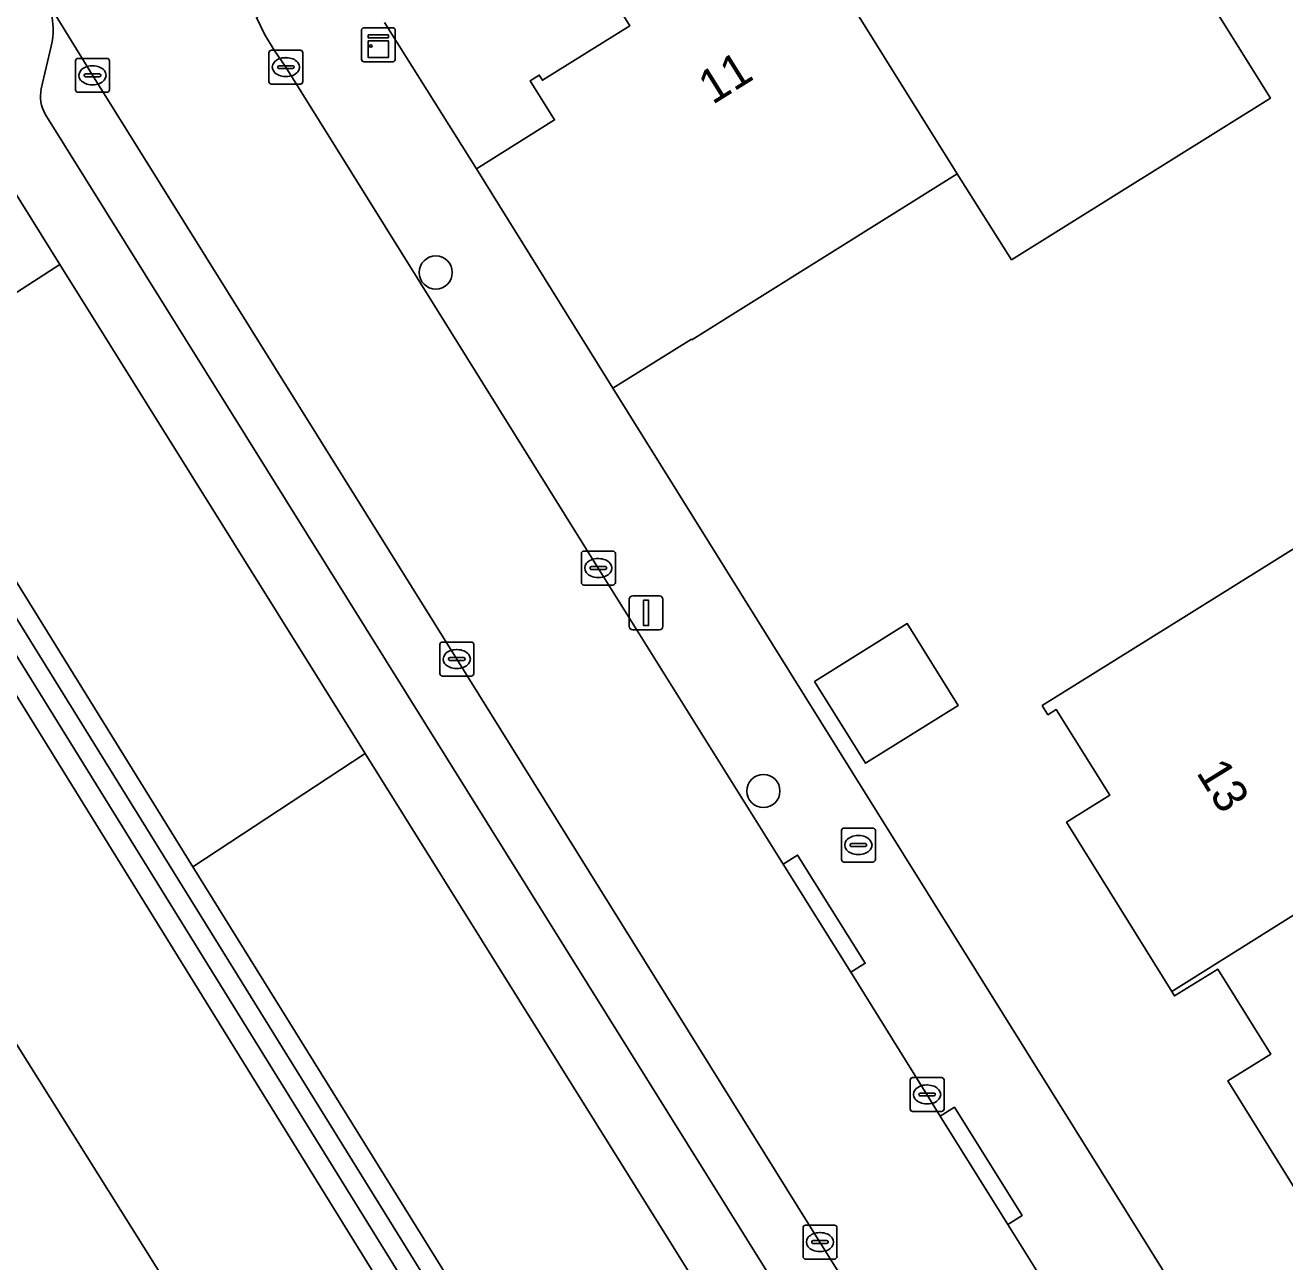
# Model space of a CAD drawing. Extents: x 158835 to 160077, y 386387 to 387778.
# Drawn here: x 159052.11 to 159089.27, y 387005.06 to 387041.53 of the extents above; entities that cross this region are included whole.
import ezdxf

# ---------------------------------------------------------------- set-up
doc = ezdxf.new("R2010")
doc.units = 0
for name, color, linetype in [('IMGEO_Boom', 7, 'Continuous'), ('IMGEO_Brandkraan', 7, 'Continuous'), ('IMGEO_Erf', 7, 'Continuous'), ('IMGEO_Groenvoorziening', 7, 'Continuous'), ('IMGEO_Kast', 7, 'Continuous'), ('IMGEO_Kolk', 7, 'Continuous'), ('IMGEO_Lichtmast', 7, 'Continuous'), ('IMGEO_Loofbos', 7, 'Continuous'), ('IMGEO_Muur', 7, 'Continuous'), ('IMGEO_Pand', 7, 'Continuous'), ('IMGEO_Pand_nummerreeks', 7, 'Continuous'), ('IMGEO_Parkeervlak_open', 7, 'Continuous'), ('IMGEO_Rijbaan_lokaal_gesloten', 7, 'Continuous'), ('IMGEO_Voetpad_open', 7, 'Continuous')]:
    doc.layers.add(name, color=color, linetype=linetype)

msp = doc.modelspace()

# ---------------------------------------------------------------- linework, layer by layer
at = {"layer": 'IMGEO_Boom'}
for centre in [(159064.221, 387034.233), (159073.886, 387018.941)]:
    msp.add_circle(centre, 0.489, dxfattribs=at)
at = {"layer": 'IMGEO_Brandkraan'}
for p, q in [((159076.188, 387016.922), (159076.188, 387017.774)), ((159076.263, 387017.848), (159077.115, 387017.848)), ((159076.676, 387017.628), (159076.701, 387017.628)), ((159077.189, 387017.774), (159077.189, 387016.922)), ((159076.447, 387017.342), (159076.447, 387017.354)), ((159076.885, 387017.305), (159076.487, 387017.305)), ((159076.49, 387017.391), (159076.888, 387017.391)), ((159076.931, 387017.354), (159076.931, 387017.342)), ((159077.115, 387016.848), (159076.263, 387016.848)), ((159076.699, 387017.068), (159076.674, 387017.068))]:
    msp.add_line(p, q, dxfattribs=at)
for points in [[(159076.188, 387016.922), (159076.188, 387017.774)], [(159076.263, 387017.848), (159077.115, 387017.848)], [(159077.189, 387017.774), (159077.189, 387016.922)], [(159077.115, 387016.848), (159076.263, 387016.848)]]:
    msp.add_lwpolyline(points, dxfattribs=at)
for centre, radius, start, end in [((159076.265, 387017.772), 0.0765, 91.552, 178.448), ((159076.265, 387017.772), 0.0765, 91.552, 178.448), ((159077.113, 387017.772), 0.0765, 1.552, 88.448), ((159077.113, 387017.772), 0.0765, 1.552, 88.448), ((159076.487, 387017.351), 0.0403, 85.8775, 175.7526), ((159076.484, 387017.341), 0.0366, 178.938, 274.7102), ((159076.888, 387017.348), 0.043, 264.8664, 352.4533), ((159076.892, 387017.353), 0.0386, 1.7309, 96.639), ((159076.265, 387016.924), 0.0765, 181.552, 268.448), ((159076.265, 387016.924), 0.0765, 181.552, 268.448), ((159077.113, 387016.924), 0.0765, 271.552, 358.448), ((159077.113, 387016.924), 0.0765, 271.552, 358.448)]:
    msp.add_arc(centre, radius, start, end, dxfattribs=at)
for centre, major_axis, ratio, start_param, end_param in [((159076.675, 387017.348), (-0.387, 0.002), 0.722429, 4.712389, 7.853982), ((159076.7, 387017.348), (-0.39, 0.002), 0.717154, 1.570796, 4.712389)]:
    msp.add_ellipse(centre, major_axis=major_axis, ratio=ratio, start_param=start_param, end_param=end_param, dxfattribs=at)
at = {"layer": 'IMGEO_Erf'}
for points in [[(159062.71, 387041.605), (159065.419, 387037.291), (159067.725, 387038.732), (159067.005, 387039.886), (159067.275, 387040.054), (159067.37, 387039.902), (159069.951, 387041.51), (159069.158, 387042.784), (159074.14, 387045.892), (159079.133, 387049.006), (159079.934, 387047.727), (159082.578, 387049.382), (159085.221, 387051.036), (159084.42, 387052.315), (159089.398, 387055.425)], [(159094.861, 387046.679), (159087.251, 387041.923), (159088.84, 387039.38), (159081.208, 387034.61), (159079.6, 387037.141), (159071.774, 387032.25), (159071.762, 387032.269), (159069.441, 387030.819), (159076.524, 387019.468), (159125.496, 386940.988)], [(159059.05, 387000), (159042.882, 387025.766), (159042.317, 387026.665), (159040.771, 387029.129), (159037.285, 387026.957), (159033.066, 387024.328), (159031.623, 387024.617), (159027.668, 387025.411), (159027.528, 387024.712), (159027.026, 387022.211), (159000.26, 387005.681)], [(159090.694, 387005.404), (159087.581, 387010.391), (159088.851, 387011.184), (159087.287, 387013.69), (159086.017, 387012.897), (159085.933, 387013.032), (159082.83, 387018.024), (159084.102, 387018.817), (159082.526, 387021.343), (159082.28, 387021.19), (159082.111, 387021.461), (159086.354, 387024.108), (159090.122, 387026.458)]]:
    msp.add_lwpolyline(points, dxfattribs=at)
msp.add_lwpolyline([(159075.394, 387022.175), (159078.129, 387023.881), (159079.634, 387021.468), (159076.899, 387019.762)], close=True, dxfattribs=at)
at = {"layer": 'IMGEO_Groenvoorziening'}
for points in [[(159048.064, 387031.206), (159053.135, 387034.473), (159048.898, 387041.261), (159040.266, 387035.588)], [(159047.544, 387030.967), (159066.743, 387000), (159110.881, 386928.808)], [(159110.881, 386928.808), (159066.743, 387000), (159047.544, 387030.967)], [(159111.422, 386929.098), (159110.699, 386930.263), (159101.209, 386945.557), (159067.427, 387000), (159057.059, 387016.709), (159048.064, 387031.206)], [(159066.053, 387000), (159047.042, 387030.681)], [(159047.042, 387030.681), (159066.053, 387000)], [(159046.571, 387030.271), (159065.319, 387000)]]:
    msp.add_lwpolyline(points, dxfattribs=at)
for points in [[(159062.139, 387020.048), (159053.135, 387034.473), (159048.064, 387031.206), (159057.059, 387016.709)], [(159106.574, 386948.859), (159074.653, 387000), (159062.139, 387020.048), (159057.059, 387016.709), (159067.427, 387000), (159101.209, 386945.557)]]:
    msp.add_lwpolyline(points, close=True, dxfattribs=at)
at = {"layer": 'IMGEO_Kast'}
for p, q in [((159062.029, 387040.525), (159062.029, 387041.366)), ((159062.029, 387041.366), (159062.029, 387040.525)), ((159062.104, 387041.45), (159062.945, 387041.45)), ((159062.945, 387041.45), (159062.104, 387041.45)), ((159063.029, 387041.375), (159063.029, 387040.534)), ((159063.029, 387040.534), (159063.029, 387041.375)), ((159062.954, 387040.45), (159062.113, 387040.45)), ((159062.113, 387040.45), (159062.954, 387040.45))]:
    msp.add_line(p, q, dxfattribs=at)
for points in [[(159062.224, 387041.24), (159062.824, 387041.24), (159062.824, 387041.155), (159062.224, 387041.155), (159062.224, 387041.24)], [(159062.224, 387041.065), (159062.824, 387041.065), (159062.824, 387040.576), (159062.224, 387040.576), (159062.224, 387041.065)]]:
    msp.add_lwpolyline(points, dxfattribs=at)
msp.add_circle((159062.308, 387040.914), 0.0377, dxfattribs=at)
for centre, start, end in [((159062.107, 387041.372), 92.4484, 184.2845), ((159062.107, 387041.372), 92.4484, 184.2845), ((159062.951, 387041.372), 2.4484, 94.2845), ((159062.951, 387041.372), 2.4484, 94.2845), ((159062.107, 387040.528), 182.4484, 274.2845), ((159062.107, 387040.528), 182.4484, 274.2845), ((159062.951, 387040.528), 272.4484, 4.2845), ((159062.951, 387040.528), 272.4484, 4.2845)]:
    msp.add_arc(centre, 0.0779, start, end, dxfattribs=at)
at = {"layer": 'IMGEO_Kolk'}
for p, q in [((159053.67, 387040.549), (159054.522, 387040.549)), ((159059.3, 387039.864), (159059.3, 387040.716)), ((159059.375, 387040.79), (159060.227, 387040.79)), ((159059.788, 387040.57), (159059.813, 387040.57)), ((159060.301, 387040.716), (159060.301, 387039.864)), ((159053.595, 387039.623), (159053.595, 387040.475)), ((159054.083, 387040.329), (159054.108, 387040.329)), ((159054.596, 387040.475), (159054.596, 387039.623)), ((159059.559, 387040.284), (159059.559, 387040.296)), ((159059.997, 387040.247), (159059.599, 387040.247)), ((159059.602, 387040.333), (159060, 387040.333)), ((159060.043, 387040.296), (159060.043, 387040.284)), ((159053.854, 387040.043), (159053.854, 387040.055)), ((159054.292, 387040.006), (159053.894, 387040.006)), ((159053.897, 387040.092), (159054.295, 387040.092)), ((159054.338, 387040.055), (159054.338, 387040.043)), ((159059.811, 387040.01), (159059.786, 387040.01)), ((159054.522, 387039.549), (159053.67, 387039.549)), ((159054.106, 387039.769), (159054.081, 387039.769)), ((159060.227, 387039.79), (159059.375, 387039.79)), ((159068.518, 387025.091), (159068.518, 387025.943)), ((159068.593, 387026.017), (159069.445, 387026.017)), ((159069.006, 387025.797), (159069.031, 387025.797)), ((159069.519, 387025.943), (159069.519, 387025.091)), ((159068.777, 387025.511), (159068.777, 387025.523)), ((159069.215, 387025.474), (159068.817, 387025.474)), ((159068.82, 387025.56), (159069.218, 387025.56)), ((159069.261, 387025.523), (159069.261, 387025.511)), ((159069.445, 387025.017), (159068.593, 387025.017)), ((159069.029, 387025.237), (159069.004, 387025.237)), ((159064.342, 387022.407), (159064.342, 387023.259)), ((159064.417, 387023.333), (159065.269, 387023.333)), ((159064.83, 387023.113), (159064.855, 387023.113)), ((159065.343, 387023.259), (159065.343, 387022.407)), ((159064.601, 387022.827), (159064.601, 387022.839)), ((159065.039, 387022.79), (159064.641, 387022.79)), ((159064.644, 387022.876), (159065.042, 387022.876)), ((159065.085, 387022.839), (159065.085, 387022.827)), ((159064.853, 387022.553), (159064.828, 387022.553)), ((159065.269, 387022.333), (159064.417, 387022.333)), ((159078.289, 387010.492), (159079.141, 387010.492)), ((159078.214, 387009.566), (159078.214, 387010.418)), ((159078.702, 387010.272), (159078.727, 387010.272)), ((159079.215, 387010.418), (159079.215, 387009.566)), ((159078.473, 387009.986), (159078.473, 387009.998)), ((159078.911, 387009.949), (159078.513, 387009.949)), ((159078.516, 387010.035), (159078.914, 387010.035)), ((159078.725, 387009.712), (159078.7, 387009.712)), ((159078.957, 387009.998), (159078.957, 387009.986)), ((159079.141, 387009.492), (159078.289, 387009.492)), ((159075.056, 387005.212), (159075.056, 387006.064)), ((159075.131, 387006.138), (159075.983, 387006.138)), ((159076.057, 387006.064), (159076.057, 387005.212)), ((159075.315, 387005.632), (159075.315, 387005.644)), ((159075.358, 387005.681), (159075.756, 387005.681)), ((159075.544, 387005.918), (159075.569, 387005.918)), ((159075.799, 387005.644), (159075.799, 387005.632)), ((159075.753, 387005.595), (159075.355, 387005.595)), ((159075.567, 387005.358), (159075.542, 387005.358)), ((159075.983, 387005.138), (159075.131, 387005.138))]:
    msp.add_line(p, q, dxfattribs=at)
for points in [[(159053.67, 387040.549), (159054.522, 387040.549)], [(159059.3, 387039.864), (159059.3, 387040.716)], [(159059.375, 387040.79), (159060.227, 387040.79)], [(159060.301, 387040.716), (159060.301, 387039.864)], [(159053.595, 387039.623), (159053.595, 387040.475)], [(159054.596, 387040.475), (159054.596, 387039.623)], [(159054.522, 387039.549), (159053.67, 387039.549)], [(159060.227, 387039.79), (159059.375, 387039.79)], [(159068.518, 387025.091), (159068.518, 387025.943)], [(159068.593, 387026.017), (159069.445, 387026.017)], [(159069.519, 387025.943), (159069.519, 387025.091)], [(159069.445, 387025.017), (159068.593, 387025.017)], [(159064.342, 387022.407), (159064.342, 387023.259)], [(159064.417, 387023.333), (159065.269, 387023.333)], [(159065.343, 387023.259), (159065.343, 387022.407)], [(159065.269, 387022.333), (159064.417, 387022.333)], [(159078.289, 387010.492), (159079.141, 387010.492)], [(159078.214, 387009.566), (159078.214, 387010.418)], [(159079.215, 387010.418), (159079.215, 387009.566)], [(159079.141, 387009.492), (159078.289, 387009.492)], [(159075.056, 387005.212), (159075.056, 387006.064)], [(159075.131, 387006.138), (159075.983, 387006.138)], [(159076.057, 387006.064), (159076.057, 387005.212)], [(159075.983, 387005.138), (159075.131, 387005.138)]]:
    msp.add_lwpolyline(points, dxfattribs=at)
for centre, radius, start, end in [((159053.672, 387040.473), 0.0765, 91.552, 178.448), ((159053.672, 387040.473), 0.0765, 91.552, 178.448), ((159054.52, 387040.473), 0.0765, 1.552, 88.448), ((159054.52, 387040.473), 0.0765, 1.552, 88.448), ((159059.377, 387040.714), 0.0765, 91.552, 178.448), ((159059.377, 387040.714), 0.0765, 91.552, 178.448), ((159060.225, 387040.714), 0.0765, 1.552, 88.448), ((159060.225, 387040.714), 0.0765, 1.552, 88.448), ((159059.599, 387040.293), 0.0403, 85.8775, 175.7526), ((159059.596, 387040.283), 0.0366, 178.938, 274.7102), ((159060, 387040.29), 0.043, 264.8664, 352.4533), ((159060.004, 387040.295), 0.0386, 1.7309, 96.639), ((159053.894, 387040.052), 0.0403, 85.8775, 175.7526), ((159053.891, 387040.042), 0.0366, 178.938, 274.7102), ((159054.295, 387040.049), 0.043, 264.8664, 352.4533), ((159054.299, 387040.054), 0.0386, 1.7309, 96.639), ((159059.377, 387039.866), 0.0765, 181.552, 268.448), ((159059.377, 387039.866), 0.0765, 181.552, 268.448), ((159060.225, 387039.866), 0.0765, 271.552, 358.448), ((159060.225, 387039.866), 0.0765, 271.552, 358.448), ((159053.672, 387039.625), 0.0765, 181.552, 268.448), ((159053.672, 387039.625), 0.0765, 181.552, 268.448), ((159054.52, 387039.625), 0.0765, 271.552, 358.448), ((159054.52, 387039.625), 0.0765, 271.552, 358.448), ((159068.595, 387025.941), 0.0765, 91.552, 178.448), ((159068.595, 387025.941), 0.0765, 91.552, 178.448), ((159069.443, 387025.941), 0.0765, 1.552, 88.448), ((159069.443, 387025.941), 0.0765, 1.552, 88.448), ((159068.817, 387025.52), 0.0403, 85.8775, 175.7526), ((159068.814, 387025.51), 0.0366, 178.938, 274.7102), ((159069.218, 387025.517), 0.043, 264.8664, 352.4533), ((159069.222, 387025.522), 0.0386, 1.7309, 96.639), ((159068.595, 387025.093), 0.0765, 181.552, 268.448), ((159068.595, 387025.093), 0.0765, 181.552, 268.448), ((159069.443, 387025.093), 0.0765, 271.552, 358.448), ((159069.443, 387025.093), 0.0765, 271.552, 358.448), ((159064.419, 387023.257), 0.0765, 91.552, 178.448), ((159064.419, 387023.257), 0.0765, 91.552, 178.448), ((159065.267, 387023.257), 0.0765, 1.552, 88.448), ((159065.267, 387023.257), 0.0765, 1.552, 88.448), ((159064.641, 387022.836), 0.0403, 85.8775, 175.7526), ((159064.638, 387022.826), 0.0366, 178.938, 274.7102), ((159065.042, 387022.833), 0.043, 264.8664, 352.4533), ((159065.046, 387022.838), 0.0386, 1.7309, 96.639), ((159064.419, 387022.409), 0.0765, 181.552, 268.448), ((159064.419, 387022.409), 0.0765, 181.552, 268.448), ((159065.267, 387022.409), 0.0765, 271.552, 358.448), ((159065.267, 387022.409), 0.0765, 271.552, 358.448), ((159078.291, 387010.416), 0.0765, 91.552, 178.448), ((159078.291, 387010.416), 0.0765, 91.552, 178.448), ((159079.139, 387010.416), 0.0765, 1.552, 88.448), ((159079.139, 387010.416), 0.0765, 1.552, 88.448), ((159078.513, 387009.995), 0.0403, 85.8775, 175.7526), ((159078.51, 387009.985), 0.0366, 178.938, 274.7102), ((159078.914, 387009.992), 0.043, 264.8664, 352.4533), ((159078.918, 387009.997), 0.0386, 1.7309, 96.639), ((159078.291, 387009.568), 0.0765, 181.552, 268.448), ((159078.291, 387009.568), 0.0765, 181.552, 268.448), ((159079.139, 387009.568), 0.0765, 271.552, 358.448), ((159079.139, 387009.568), 0.0765, 271.552, 358.448), ((159075.133, 387006.062), 0.0765, 91.552, 178.448), ((159075.133, 387006.062), 0.0765, 91.552, 178.448), ((159075.981, 387006.062), 0.0765, 1.552, 88.448), ((159075.981, 387006.062), 0.0765, 1.552, 88.448), ((159075.355, 387005.641), 0.0403, 85.8775, 175.7526), ((159075.352, 387005.631), 0.0366, 178.938, 274.7102), ((159075.756, 387005.638), 0.043, 264.8664, 352.4533), ((159075.76, 387005.643), 0.0386, 1.7309, 96.639), ((159075.133, 387005.214), 0.0765, 181.552, 268.448), ((159075.133, 387005.214), 0.0765, 181.552, 268.448), ((159075.981, 387005.214), 0.0765, 271.552, 358.448), ((159075.981, 387005.214), 0.0765, 271.552, 358.448)]:
    msp.add_arc(centre, radius, start, end, dxfattribs=at)
for centre, major_axis, ratio, start_param, end_param in [((159059.787, 387040.29), (-0.387, 0.002), 0.722429, 4.712389, 7.853982), ((159059.812, 387040.29), (-0.39, 0.002), 0.717154, 1.570796, 4.712389), ((159054.082, 387040.049), (-0.387, 0.002), 0.722429, 4.712389, 7.853982), ((159054.107, 387040.049), (-0.39, 0.002), 0.717154, 1.570796, 4.712389), ((159069.005, 387025.517), (-0.387, 0.002), 0.722429, 4.712389, 7.853982), ((159069.03, 387025.517), (-0.39, 0.002), 0.717154, 1.570796, 4.712389), ((159064.829, 387022.833), (-0.387, 0.002), 0.722429, 4.712389, 7.853982), ((159064.854, 387022.833), (-0.39, 0.002), 0.717154, 1.570796, 4.712389), ((159078.701, 387009.992), (-0.387, 0.002), 0.722429, 4.712389, 7.853982), ((159078.726, 387009.992), (-0.39, 0.002), 0.717154, 1.570796, 4.712389), ((159075.543, 387005.638), (-0.387, 0.002), 0.722429, 4.712389, 7.853982), ((159075.568, 387005.638), (-0.39, 0.002), 0.717154, 1.570796, 4.712389)]:
    msp.add_ellipse(centre, major_axis=major_axis, ratio=ratio, start_param=start_param, end_param=end_param, dxfattribs=at)
at = {"layer": 'IMGEO_Lichtmast'}
for p, q in [((159069.931, 387023.795), (159069.931, 387024.595)), ((159069.931, 387024.595), (159069.931, 387023.795)), ((159070.031, 387024.695), (159070.821, 387024.695)), ((159070.821, 387024.695), (159070.031, 387024.695)), ((159070.921, 387024.595), (159070.921, 387023.795)), ((159070.921, 387023.795), (159070.921, 387024.595)), ((159070.821, 387023.695), (159070.031, 387023.695)), ((159070.031, 387023.695), (159070.821, 387023.695))]:
    msp.add_line(p, q, dxfattribs=at)
msp.add_lwpolyline([(159070.351, 387024.57), (159070.501, 387024.57), (159070.501, 387023.82), (159070.351, 387023.82), (159070.351, 387024.57)], dxfattribs=at)
for centre, start, end in [((159070.031, 387024.595), 90, 180), ((159070.031, 387024.595), 90, 180), ((159070.821, 387024.595), 0, 90), ((159070.821, 387024.595), 360, 90), ((159070.031, 387023.795), 180, 270), ((159070.031, 387023.795), 180, 270), ((159070.821, 387023.795), 270, 0), ((159070.821, 387023.795), 270, 0)]:
    msp.add_arc(centre, 0.1, start, end, dxfattribs=at)
at = {"layer": 'IMGEO_Loofbos'}
for points in [[(159065.319, 387000), (159046.571, 387030.271)], [(159042.882, 387025.766), (159059.05, 387000)]]:
    msp.add_lwpolyline(points, dxfattribs=at)
at = {"layer": 'IMGEO_Muur'}
msp.add_lwpolyline([(159069.441, 387030.819), (159076.524, 387019.468)], dxfattribs=at)
at = {"layer": 'IMGEO_Pand'}
for points in [[(159079.6, 387037.141), (159081.208, 387034.61), (159088.84, 387039.38), (159087.251, 387041.923), (159082.578, 387049.382), (159079.934, 387047.727), (159079.133, 387049.006), (159074.14, 387045.892)], [(159069.441, 387030.819), (159071.762, 387032.269), (159071.774, 387032.25), (159079.6, 387037.141), (159074.14, 387045.892), (159069.158, 387042.784), (159069.951, 387041.51), (159067.37, 387039.902), (159067.275, 387040.054), (159067.005, 387039.886), (159067.725, 387038.732), (159065.419, 387037.291)], [(159095.151, 387018.809), (159092.037, 387023.802), (159091.605, 387023.532), (159090.045, 387026.033), (159090.291, 387026.186), (159090.122, 387026.458), (159086.354, 387024.108), (159082.111, 387021.461), (159082.28, 387021.19), (159082.526, 387021.343), (159084.102, 387018.817), (159082.83, 387018.024), (159085.933, 387013.032)], [(159075.394, 387022.175), (159076.899, 387019.762), (159079.634, 387021.468), (159078.129, 387023.881)], [(159099.915, 387011.172), (159096.801, 387016.164), (159096.36, 387015.889), (159094.795, 387018.399), (159095.236, 387018.673), (159095.151, 387018.809), (159085.933, 387013.032), (159086.017, 387012.897), (159087.287, 387013.69), (159088.851, 387011.184), (159087.581, 387010.391), (159090.694, 387005.404)]]:
    msp.add_lwpolyline(points, close=True, dxfattribs=at)
at = {"layer": 'IMGEO_Parkeervlak_open'}
for points in [[(159064.841, 387022.833), (159054.093, 387040.05), (159052.677, 387042.36)], [(159052.877, 387040.907), (159052.585, 387039.648)], [(159052.701, 387038.906), (159076.971, 387000), (159118.351, 386933.666), (159119.599, 386931.666)], [(159121.073, 386932.695), (159119.851, 386934.668), (159119.408, 386935.384), (159118.667, 386936.572), (159108.751, 386952.473), (159097.478, 386970.538), (159079.076, 387000), (159075.554, 387005.639), (159064.841, 387022.833)]]:
    msp.add_lwpolyline(points, dxfattribs=at)
for centre, radius, start, end in [((159050.989, 387041.387), 1.948, 345.7193, 29.9553), ((159053.577, 387039.423), 1.017, 167.222, 210.5488)]:
    msp.add_arc(centre, radius, start, end, dxfattribs=at)
at = {"layer": 'IMGEO_Rijbaan_lokaal_gesloten'}
for points in [[(159052.677, 387042.36), (159054.093, 387040.05), (159064.841, 387022.833), (159075.554, 387005.639), (159079.076, 387000), (159097.478, 386970.538), (159108.751, 386952.473), (159118.667, 386936.572), (159122.886, 386939.203), (159122.759, 386939.395), (159122.643, 386939.577), (159119.467, 386944.666), (159117.483, 386947.871), (159114.619, 386952.46), (159112.611, 386955.663)], [(159083.95, 387001.596), (159081.096, 387006.159), (159079.1, 387009.35), (159078.71, 387009.992), (159076.466, 387013.596), (159074.471, 387016.785), (159069.014, 387025.517), (159059.796, 387040.289), (159059.457, 387040.794), (159059.172, 387041.262), (159058.932, 387041.754)]]:
    msp.add_lwpolyline(points, dxfattribs=at)
at = {"layer": 'IMGEO_Voetpad_open'}
for points in [[(159048.428, 387049.192), (159045.198, 387047.189), (159048.898, 387041.261), (159053.135, 387034.473), (159062.139, 387020.048), (159074.653, 387000), (159076.971, 387000), (159052.701, 387038.906)], [(159063.193, 387044.393), (159058.932, 387041.754), (159059.172, 387041.262), (159059.457, 387040.794), (159059.796, 387040.289), (159069.014, 387025.517), (159074.471, 387016.785), (159074.894, 387017.05), (159076.889, 387013.861), (159076.466, 387013.596), (159078.71, 387009.992), (159079.1, 387009.35), (159079.523, 387009.615), (159081.52, 387006.424), (159081.096, 387006.159), (159083.95, 387001.596)], [(159076.524, 387019.468), (159069.441, 387030.819), (159065.419, 387037.291), (159062.71, 387041.605)], [(159052.585, 387039.648), (159052.877, 387040.907)], [(159128.217, 386936.644), (159125.509, 386940.94), (159125.496, 386940.988), (159076.524, 387019.468)]]:
    msp.add_lwpolyline(points, dxfattribs=at)
for points in [[(159074.471, 387016.785), (159076.466, 387013.596), (159076.889, 387013.861), (159074.894, 387017.05)], [(159081.096, 387006.159), (159081.52, 387006.424), (159079.523, 387009.615), (159079.1, 387009.35)]]:
    msp.add_lwpolyline(points, close=True, dxfattribs=at)
for centre, radius, start, end in [((159050.989, 387041.387), 1.948, 345.7193, 29.9553), ((159053.577, 387039.423), 1.017, 167.222, 210.5488)]:
    msp.add_arc(centre, radius, start, end, dxfattribs=at)

# ---------------------------------------------------------------- texts
at = {"layer": 'IMGEO_Pand_nummerreeks'}
for s, rotation, p in [('11', 32.0045, (159072.386, 387039.169)), ('13', 301.7444, (159086.637, 387019.488))]:
    msp.add_text(s, height=1, rotation=rotation, dxfattribs=at).set_placement(p)

doc.saveas('drawing.dxf')
